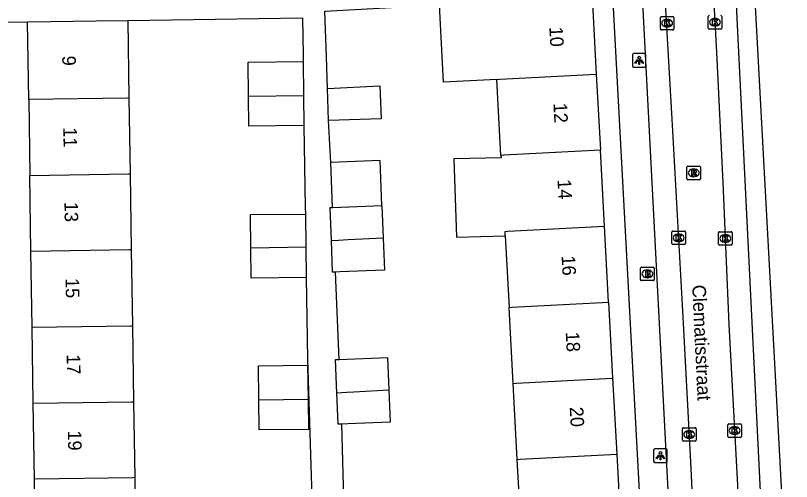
# Model space of a CAD drawing. Extents: x 162250 to 162654, y 380744 to 381605.
# Drawn here: x 162441.5 to 162498.7, y 380829.3 to 380863.6 of the extents above; entities that cross this region are included whole.
import ezdxf

# ---------------------------------------------------------------- set-up
doc = ezdxf.new("R2010")
doc.units = 0
for name, color, linetype in [('IMGEO_Brandkraan', 7, 'Continuous'), ('IMGEO_Kolk', 7, 'Continuous'), ('IMGEO_Lichtpunt', 7, 'Continuous'), ('IMGEO_Openbare_ruimte_label', 7, 'Continuous'), ('IMGEO_Pand', 7, 'Continuous'), ('IMGEO_Pand_nummerreeks', 7, 'Continuous'), ('IMGEO_Rijbaan_lokaal_open', 7, 'Continuous'), ('IMGEO_Rioolput', 7, 'Continuous'), ('IMGEO_Voetpad_open', 7, 'Continuous')]:
    doc.layers.add(name, color=color, linetype=linetype)

msp = doc.modelspace()

# ---------------------------------------------------------------- linework, layer by layer
at = {"layer": 'IMGEO_Brandkraan'}
for p, q in [((162487.605, 380844.167), (162487.605, 380845.019)), ((162487.68, 380845.093), (162488.532, 380845.093)), ((162488.093, 380844.873), (162488.118, 380844.873)), ((162488.606, 380845.019), (162488.606, 380844.167)), ((162488.532, 380844.093), (162487.68, 380844.093)), ((162488.116, 380844.313), (162488.091, 380844.313))]:
    msp.add_line(p, q, dxfattribs=at)
for points in [[(162487.605, 380844.167), (162487.605, 380845.019)], [(162487.68, 380845.093), (162488.532, 380845.093)], [(162487.953, 380844.793), (162487.953, 380844.393), (162488.166, 380844.393)], [(162488.184, 380844.793), (162487.953, 380844.793)], [(162488.132, 380844.712), (162488.078, 380844.712), (162488.078, 380844.636)], [(162488.606, 380845.019), (162488.606, 380844.167)], [(162488.532, 380844.093), (162487.68, 380844.093)], [(162488.078, 380844.636), (162488.131, 380844.636)], [(162488.14, 380844.56), (162488.078, 380844.56), (162488.078, 380844.479)], [(162488.078, 380844.479), (162488.14, 380844.479)]]:
    msp.add_lwpolyline(points, dxfattribs=at)
for centre, radius, start, end in [((162487.682, 380845.017), 0.0765, 91.552, 178.448), ((162487.682, 380845.017), 0.0765, 91.552, 178.448), ((162488.133, 380844.674), 0.0379, 267.8285, 90.9355), ((162488.188, 380844.648), 0.145, 59.4692, 91.5367), ((162488.213, 380844.695), 0.0922, 285.5137, 58.1501), ((162488.53, 380845.017), 0.0765, 1.552, 88.448), ((162488.53, 380845.017), 0.0765, 1.552, 88.448), ((162487.682, 380844.169), 0.0765, 181.552, 268.448), ((162487.682, 380844.169), 0.0765, 181.552, 268.448), ((162488.141, 380844.519), 0.0404, 269.8759, 90.5077), ((162488.172, 380844.644), 0.251, 268.6676, 293.5347), ((162488.218, 380844.503), 0.105, 301.3115, 78.989), ((162488.53, 380844.169), 0.0765, 271.552, 358.448), ((162488.53, 380844.169), 0.0765, 271.552, 358.448)]:
    msp.add_arc(centre, radius, start, end, dxfattribs=at)
for centre, major_axis, ratio, start_param, end_param in [((162488.092, 380844.593), (-0.387, 0.002), 0.722429, 4.712389, 7.853982), ((162488.117, 380844.593), (-0.39, 0.002), 0.717154, 1.570796, 4.712389)]:
    msp.add_ellipse(centre, major_axis=major_axis, ratio=ratio, start_param=start_param, end_param=end_param, dxfattribs=at)
at = {"layer": 'IMGEO_Kolk'}
for p, q in [((162489.136, 380863.58), (162489.988, 380863.58)), ((162492.585, 380862.72), (162492.585, 380863.572)), ((162493.586, 380863.572), (162493.586, 380862.72)), ((162489.061, 380862.654), (162489.061, 380863.506)), ((162489.549, 380863.36), (162489.574, 380863.36)), ((162490.062, 380863.506), (162490.062, 380862.654)), ((162493.073, 380863.426), (162493.098, 380863.426)), ((162489.988, 380862.58), (162489.136, 380862.58)), ((162489.572, 380862.8), (162489.547, 380862.8)), ((162493.512, 380862.646), (162492.66, 380862.646)), ((162493.096, 380862.866), (162493.071, 380862.866)), ((162489.906, 380846.828), (162489.906, 380847.68)), ((162489.981, 380847.754), (162490.833, 380847.754)), ((162490.394, 380847.534), (162490.419, 380847.534)), ((162490.907, 380847.68), (162490.907, 380846.828)), ((162493.349, 380846.778), (162493.349, 380847.63)), ((162493.424, 380847.704), (162494.276, 380847.704)), ((162494.35, 380847.63), (162494.35, 380846.778)), ((162490.417, 380846.974), (162490.392, 380846.974)), ((162493.837, 380847.484), (162493.862, 380847.484)), ((162490.833, 380846.754), (162489.981, 380846.754)), ((162494.276, 380846.704), (162493.424, 380846.704)), ((162493.86, 380846.924), (162493.835, 380846.924)), ((162490.764, 380833.249), (162491.616, 380833.249)), ((162494.037, 380832.61), (162494.037, 380833.462)), ((162494.112, 380833.536), (162494.964, 380833.536)), ((162494.525, 380833.316), (162494.55, 380833.316)), ((162495.038, 380833.462), (162495.038, 380832.61)), ((162490.689, 380832.323), (162490.689, 380833.175)), ((162491.177, 380833.029), (162491.202, 380833.029)), ((162491.69, 380833.175), (162491.69, 380832.323)), ((162494.548, 380832.756), (162494.523, 380832.756)), ((162491.616, 380832.249), (162490.764, 380832.249)), ((162491.2, 380832.469), (162491.175, 380832.469)), ((162494.964, 380832.536), (162494.112, 380832.536))]:
    msp.add_line(p, q, dxfattribs=at)
for points in [[(162489.136, 380863.58), (162489.988, 380863.58)], [(162492.585, 380862.72), (162492.585, 380863.572)], [(162493.586, 380863.572), (162493.586, 380862.72)], [(162489.061, 380862.654), (162489.061, 380863.506)], [(162489.382, 380863.28), (162489.505, 380863.28), (162489.505, 380863.129), (162489.635, 380863.28), (162489.799, 380863.28), (162489.653, 380863.129), (162489.806, 380862.88), (162489.654, 380862.88), (162489.569, 380863.044), (162489.505, 380862.977), (162489.505, 380862.88), (162489.382, 380862.88), (162489.382, 380863.28)], [(162490.062, 380863.506), (162490.062, 380862.654)], [(162492.906, 380863.346), (162493.029, 380863.346), (162493.029, 380863.195), (162493.159, 380863.346), (162493.323, 380863.346), (162493.177, 380863.195), (162493.33, 380862.946), (162493.178, 380862.946), (162493.093, 380863.11), (162493.029, 380863.043), (162493.029, 380862.946), (162492.906, 380862.946), (162492.906, 380863.346)], [(162489.988, 380862.58), (162489.136, 380862.58)], [(162493.512, 380862.646), (162492.66, 380862.646)], [(162489.906, 380846.828), (162489.906, 380847.68)], [(162489.981, 380847.754), (162490.833, 380847.754)], [(162490.907, 380847.68), (162490.907, 380846.828)], [(162493.349, 380846.778), (162493.349, 380847.63)], [(162493.424, 380847.704), (162494.276, 380847.704)], [(162494.35, 380847.63), (162494.35, 380846.778)], [(162490.227, 380847.454), (162490.35, 380847.454), (162490.35, 380847.303), (162490.48, 380847.454), (162490.644, 380847.454), (162490.498, 380847.303), (162490.651, 380847.054), (162490.499, 380847.054), (162490.414, 380847.218), (162490.35, 380847.151), (162490.35, 380847.054), (162490.227, 380847.054), (162490.227, 380847.454)], [(162493.67, 380847.404), (162493.793, 380847.404), (162493.793, 380847.253), (162493.923, 380847.404), (162494.087, 380847.404), (162493.941, 380847.253), (162494.094, 380847.004), (162493.942, 380847.004), (162493.857, 380847.168), (162493.793, 380847.101), (162493.793, 380847.004), (162493.67, 380847.004), (162493.67, 380847.404)], [(162490.833, 380846.754), (162489.981, 380846.754)], [(162494.276, 380846.704), (162493.424, 380846.704)], [(162490.764, 380833.249), (162491.616, 380833.249)], [(162494.037, 380832.61), (162494.037, 380833.462)], [(162494.112, 380833.536), (162494.964, 380833.536)], [(162494.358, 380833.236), (162494.481, 380833.236), (162494.481, 380833.085), (162494.611, 380833.236), (162494.775, 380833.236), (162494.629, 380833.085), (162494.782, 380832.836), (162494.63, 380832.836), (162494.545, 380833), (162494.481, 380832.933), (162494.481, 380832.836), (162494.358, 380832.836), (162494.358, 380833.236)], [(162495.038, 380833.462), (162495.038, 380832.61)], [(162490.689, 380832.323), (162490.689, 380833.175)], [(162491.01, 380832.949), (162491.133, 380832.949), (162491.133, 380832.798), (162491.263, 380832.949), (162491.427, 380832.949), (162491.281, 380832.798), (162491.434, 380832.549), (162491.282, 380832.549), (162491.197, 380832.713), (162491.133, 380832.646), (162491.133, 380832.549), (162491.01, 380832.549), (162491.01, 380832.949)], [(162491.69, 380833.175), (162491.69, 380832.323)], [(162491.616, 380832.249), (162490.764, 380832.249)], [(162494.964, 380832.536), (162494.112, 380832.536)]]:
    msp.add_lwpolyline(points, dxfattribs=at)
for centre, start, end in [((162489.138, 380863.504), 91.552, 178.448), ((162489.138, 380863.504), 91.552, 178.448), ((162489.986, 380863.504), 1.552, 88.448), ((162489.986, 380863.504), 1.552, 88.448), ((162492.662, 380863.57), 91.552, 178.448), ((162492.662, 380863.57), 91.552, 178.448), ((162493.51, 380863.57), 1.552, 88.448), ((162493.51, 380863.57), 1.552, 88.448), ((162489.138, 380862.656), 181.552, 268.448), ((162489.138, 380862.656), 181.552, 268.448), ((162489.986, 380862.656), 271.552, 358.448), ((162489.986, 380862.656), 271.552, 358.448), ((162492.662, 380862.722), 181.552, 268.448), ((162492.662, 380862.722), 181.552, 268.448), ((162493.51, 380862.722), 271.552, 358.448), ((162493.51, 380862.722), 271.552, 358.448), ((162489.983, 380847.678), 91.552, 178.448), ((162489.983, 380847.678), 91.552, 178.448), ((162490.831, 380847.678), 1.552, 88.448), ((162490.831, 380847.678), 1.552, 88.448), ((162493.426, 380847.628), 91.552, 178.448), ((162493.426, 380847.628), 91.552, 178.448), ((162494.274, 380847.628), 1.552, 88.448), ((162494.274, 380847.628), 1.552, 88.448), ((162489.983, 380846.83), 181.552, 268.448), ((162489.983, 380846.83), 181.552, 268.448), ((162490.831, 380846.83), 271.552, 358.448), ((162490.831, 380846.83), 271.552, 358.448), ((162493.426, 380846.78), 181.552, 268.448), ((162493.426, 380846.78), 181.552, 268.448), ((162494.274, 380846.78), 271.552, 358.448), ((162494.274, 380846.78), 271.552, 358.448), ((162490.766, 380833.173), 91.552, 178.448), ((162490.766, 380833.173), 91.552, 178.448), ((162491.614, 380833.173), 1.552, 88.448), ((162491.614, 380833.173), 1.552, 88.448), ((162494.114, 380833.46), 91.552, 178.448), ((162494.114, 380833.46), 91.552, 178.448), ((162494.962, 380833.46), 1.552, 88.448), ((162494.962, 380833.46), 1.552, 88.448), ((162490.766, 380832.325), 181.552, 268.448), ((162490.766, 380832.325), 181.552, 268.448), ((162491.614, 380832.325), 271.552, 358.448), ((162491.614, 380832.325), 271.552, 358.448), ((162494.114, 380832.612), 181.552, 268.448), ((162494.114, 380832.612), 181.552, 268.448), ((162494.962, 380832.612), 271.552, 358.448), ((162494.962, 380832.612), 271.552, 358.448)]:
    msp.add_arc(centre, 0.0765, start, end, dxfattribs=at)
for centre, major_axis, ratio, start_param, end_param in [((162489.548, 380863.08), (-0.387, 0.002), 0.722429, 4.712389, 7.853982), ((162489.573, 380863.08), (-0.39, 0.002), 0.717154, 1.570796, 4.712389), ((162493.072, 380863.146), (-0.387, 0.002), 0.722429, 4.712389, 7.853982), ((162493.097, 380863.146), (-0.39, 0.002), 0.717154, 1.570796, 4.712389), ((162490.393, 380847.254), (-0.387, 0.002), 0.722429, 4.712389, 7.853982), ((162490.418, 380847.254), (-0.39, 0.002), 0.717154, 1.570796, 4.712389), ((162493.836, 380847.204), (-0.387, 0.002), 0.722429, 4.712389, 7.853982), ((162493.861, 380847.204), (-0.39, 0.002), 0.717154, 1.570796, 4.712389), ((162494.524, 380833.036), (-0.387, 0.002), 0.722429, 4.712389, 7.853982), ((162494.549, 380833.036), (-0.39, 0.002), 0.717154, 1.570796, 4.712389), ((162491.176, 380832.749), (-0.387, 0.002), 0.722429, 4.712389, 7.853982), ((162491.201, 380832.749), (-0.39, 0.002), 0.717154, 1.570796, 4.712389)]:
    msp.add_ellipse(centre, major_axis=major_axis, ratio=ratio, start_param=start_param, end_param=end_param, dxfattribs=at)
at = {"layer": 'IMGEO_Lichtpunt'}
for p, q in [((162486.994, 380860.74), (162486.994, 380859.933)), ((162486.994, 380860.74), (162486.994, 380859.933)), ((162487.896, 380860.835), (162487.088, 380860.835)), ((162487.896, 380860.835), (162487.088, 380860.835)), ((162487.99, 380859.933), (162487.99, 380860.74)), ((162487.99, 380859.933), (162487.99, 380860.74)), ((162487.088, 380859.839), (162487.896, 380859.839)), ((162487.088, 380859.839), (162487.896, 380859.839)), ((162488.565, 380831.587), (162488.565, 380830.78)), ((162488.565, 380831.587), (162488.565, 380830.78)), ((162489.467, 380831.682), (162488.659, 380831.682)), ((162489.467, 380831.682), (162488.659, 380831.682)), ((162489.561, 380830.78), (162489.561, 380831.587)), ((162489.561, 380830.78), (162489.561, 380831.587)), ((162488.659, 380830.686), (162489.467, 380830.686)), ((162488.659, 380830.686), (162489.467, 380830.686))]:
    msp.add_line(p, q, dxfattribs=at)
for points in [[(162487.368, 380860.404), (162487.407, 380860.376), (162487.219, 380860.114), (162487.181, 380860.141), (162487.368, 380860.404)], [(162487.47, 380860.356), (162487.517, 380860.356), (162487.517, 380860.034), (162487.47, 380860.034), (162487.47, 380860.356)], [(162487.58, 380860.376), (162487.618, 380860.403), (162487.805, 380860.141), (162487.766, 380860.113), (162487.58, 380860.376)], [(162488.939, 380831.251), (162488.978, 380831.223), (162488.79, 380830.961), (162488.752, 380830.988), (162488.939, 380831.251)], [(162489.041, 380831.203), (162489.088, 380831.203), (162489.088, 380830.881), (162489.041, 380830.881), (162489.041, 380831.203)], [(162489.151, 380831.223), (162489.189, 380831.25), (162489.376, 380830.988), (162489.337, 380830.96), (162489.151, 380831.223)]]:
    msp.add_lwpolyline(points, dxfattribs=at)
for centre in [(162487.493, 380860.538), (162489.064, 380831.385)]:
    msp.add_circle(centre, 0.0994, dxfattribs=at)
for centre, start, end in [((162487.088, 380860.74), 90, 180), ((162487.088, 380860.74), 90, 180), ((162487.896, 380860.74), 0, 90), ((162487.896, 380860.74), 0, 90), ((162487.088, 380859.933), 180, 270), ((162487.088, 380859.933), 180, 270), ((162487.896, 380859.933), 270, 0), ((162487.896, 380859.933), 270, 360), ((162488.659, 380831.587), 90, 180), ((162488.659, 380831.587), 90, 180), ((162489.467, 380831.587), 0, 90), ((162489.467, 380831.587), 0, 90), ((162488.659, 380830.78), 180, 270), ((162488.659, 380830.78), 180, 270), ((162489.467, 380830.78), 270, 0), ((162489.467, 380830.78), 270, 360)]:
    msp.add_arc(centre, 0.0946, start, end, dxfattribs=at)
at = {"layer": 'IMGEO_Pand'}
for points in [[(162484.028, 380865.055), (162484.336, 380859.331)], [(162476.999, 380858.934), (162473.063, 380858.721), (162472.756, 380864.438)], [(162442.373, 380863.173), (162447.435, 380863.249), (162449.771, 380863.284)], [(162442.459, 380857.455), (162442.373, 380863.173)], [(162449.771, 380863.284), (162449.857, 380857.565)], [(162458.683, 380857.695), (162458.656, 380860.207), (162462.702, 380860.251)], [(162462.702, 380860.251), (162462.729, 380857.755)], [(162476.999, 380858.934), (162477.208, 380858.945), (162484.336, 380859.331)], [(162484.336, 380859.331), (162484.637, 380853.724)], [(162464.498, 380858.256), (162468.373, 380858.466), (162468.457, 380856.038), (162464.579, 380855.905)], [(162477.3, 380853.327), (162476.999, 380858.934)], [(162464.579, 380855.905), (162464.498, 380858.256)], [(162449.857, 380857.565), (162449.733, 380857.563), (162442.459, 380857.455)], [(162442.459, 380857.455), (162442.544, 380851.855)], [(162449.857, 380857.565), (162449.942, 380851.965)], [(162458.683, 380857.695), (162462.729, 380857.755)], [(162462.753, 380855.526), (162458.708, 380855.482), (162458.683, 380857.695)], [(162462.729, 380857.755), (162462.753, 380855.526)], [(162477.3, 380853.327), (162477.309, 380853.161), (162473.823, 380853.084), (162474.025, 380847.303), (162477.619, 380847.391)], [(162484.637, 380853.724), (162477.509, 380853.338), (162477.3, 380853.327)], [(162484.938, 380848.119), (162484.637, 380853.724)], [(162468.513, 380849.631), (162468.382, 380852.945), (162464.737, 380852.801)], [(162464.868, 380849.487), (162464.737, 380852.801)], [(162442.544, 380851.855), (162449.817, 380851.963), (162449.942, 380851.965)], [(162442.628, 380846.255), (162442.544, 380851.855)], [(162449.942, 380851.965), (162450.026, 380846.364)], [(162464.789, 380847.028), (162464.692, 380849.48), (162464.868, 380849.487)], [(162464.868, 380849.487), (162468.513, 380849.631)], [(162468.513, 380849.631), (162468.608, 380847.235)], [(162458.851, 380846.494), (162458.824, 380848.961), (162462.87, 380849.005)], [(162462.87, 380849.005), (162462.897, 380846.553)], [(162477.619, 380847.391), (162477.601, 380847.722), (162477.81, 380847.733), (162484.938, 380848.119)], [(162485.239, 380842.514), (162484.938, 380848.119)], [(162468.608, 380847.235), (162466.029, 380847.095), (162465.319, 380847.057), (162464.789, 380847.028)], [(162465.083, 380844.729), (162464.881, 380844.721), (162464.789, 380847.028)], [(162468.608, 380847.235), (162468.701, 380844.872), (162465.411, 380844.742), (162465.083, 380844.729)], [(162477.619, 380847.391), (162477.903, 380842.117)], [(162462.897, 380846.553), (162458.851, 380846.494)], [(162462.921, 380844.325), (162458.876, 380844.281), (162458.851, 380846.494)], [(162462.897, 380846.553), (162462.921, 380844.325)], [(162450.026, 380846.364), (162449.901, 380846.362), (162442.628, 380846.255)], [(162442.713, 380840.656), (162442.628, 380846.255)], [(162450.026, 380846.364), (162450.111, 380840.765)], [(162477.903, 380842.117), (162478.11, 380842.128), (162485.239, 380842.514)], [(162485.239, 380842.514), (162485.541, 380836.908)], [(162478.204, 380836.511), (162477.903, 380842.117)], [(162442.713, 380840.656), (162449.985, 380840.763), (162450.111, 380840.765)], [(162442.797, 380835.055), (162442.713, 380840.656)], [(162450.111, 380840.765), (162450.195, 380835.165)], [(162465.373, 380838.29), (162468.924, 380838.429), (162469.02, 380836.014)], [(162459.436, 380835.302), (162459.409, 380837.815), (162463.038, 380837.854), (162463.065, 380835.356)], [(162465.198, 380835.807), (162465.1, 380838.279), (162465.373, 380838.29)], [(162478.204, 380836.511), (162478.41, 380836.522), (162485.541, 380836.908)], [(162485.541, 380836.908), (162485.842, 380831.303)], [(162478.505, 380830.905), (162478.204, 380836.511)], [(162469.02, 380836.014), (162466.453, 380835.875), (162465.919, 380835.846), (162465.198, 380835.807)], [(162465.558, 380833.513), (162465.29, 380833.503), (162465.198, 380835.807)], [(162469.02, 380836.014), (162469.114, 380833.653), (162466.011, 380833.531), (162465.558, 380833.513)], [(162442.797, 380835.055), (162450.069, 380835.163), (162450.195, 380835.165)], [(162442.881, 380829.455), (162442.797, 380835.055)], [(162450.195, 380835.165), (162450.28, 380829.564)], [(162463.065, 380835.356), (162463.089, 380833.126), (162459.46, 380833.087), (162459.436, 380835.302)], [(162459.436, 380835.302), (162463.065, 380835.356)], [(162478.505, 380830.905), (162478.711, 380830.916), (162485.842, 380831.303)], [(162485.842, 380831.303), (162486.143, 380825.698)], [(162478.806, 380825.301), (162478.505, 380830.905)], [(162450.28, 380829.564), (162450.153, 380829.562), (162442.881, 380829.455)], [(162442.966, 380823.855), (162442.881, 380829.455)], [(162450.28, 380829.564), (162450.364, 380823.964)]]:
    msp.add_lwpolyline(points, dxfattribs=at)
at = {"layer": 'IMGEO_Rijbaan_lokaal_open'}
for points in [[(162492.217, 380811.678), (162491.325, 380830.228), (162490.755, 380840.949), (162489.925, 380856.002), (162489.379, 380865.385)], [(162492.965, 380865.526), (162493.196, 380860.912), (162493.67, 380851.34), (162494.122, 380840.859), (162494.75, 380828.998), (162495.212, 380818.597), (162495.963, 380804.285), (162496.225, 380798.581)]]:
    msp.add_lwpolyline(points, dxfattribs=at)
at = {"layer": 'IMGEO_Rioolput'}
for p, q in [((162491.023, 380851.612), (162491.023, 380852.464)), ((162491.098, 380852.538), (162491.95, 380852.538)), ((162491.511, 380852.318), (162491.536, 380852.318)), ((162492.024, 380852.464), (162492.024, 380851.612)), ((162491.95, 380851.538), (162491.098, 380851.538)), ((162491.534, 380851.758), (162491.509, 380851.758))]:
    msp.add_line(p, q, dxfattribs=at)
for points in [[(162491.023, 380851.612), (162491.023, 380852.464)], [(162491.098, 380852.538), (162491.95, 380852.538)], [(162491.612, 380852.236), (162491.36, 380852.238), (162491.36, 380851.838)], [(162491.538, 380852.157), (162491.484, 380852.157), (162491.484, 380852.076)], [(162492.024, 380852.464), (162492.024, 380851.612)], [(162491.95, 380851.538), (162491.098, 380851.538)], [(162491.36, 380851.838), (162491.484, 380851.838), (162491.484, 380852), (162491.495, 380852)], [(162491.484, 380852.076), (162491.536, 380852.076)], [(162491.542, 380851.971), (162491.613, 380851.838), (162491.753, 380851.838), (162491.688, 380851.964)]]:
    msp.add_lwpolyline(points, dxfattribs=at)
for centre, radius, start, end in [((162491.1, 380852.462), 0.0765, 91.552, 178.448), ((162491.1, 380852.462), 0.0765, 91.552, 178.448), ((162491.544, 380852.061), 0.0964, 77.0061, 93.1865), ((162491.558, 380852.118), 0.0378, 276.6634, 79.6772), ((162491.611, 380852.126), 0.109, 350.3612, 89.416), ((162491.609, 380852.126), 0.112, 277.5842, 350.9817), ((162491.948, 380852.462), 0.0765, 1.552, 88.448), ((162491.948, 380852.462), 0.0765, 1.552, 88.448), ((162491.1, 380851.614), 0.0765, 181.552, 268.448), ((162491.1, 380851.614), 0.0765, 181.552, 268.448), ((162491.494, 380851.947), 0.0533, 26.0293, 88.6989), ((162491.52, 380852.265), 0.19, 274.7715, 282.9687), ((162491.593, 380851.911), 0.108, 29.5134, 73.7905), ((162491.948, 380851.614), 0.0765, 271.552, 358.448), ((162491.948, 380851.614), 0.0765, 271.552, 358.448)]:
    msp.add_arc(centre, radius, start, end, dxfattribs=at)
for centre, major_axis, ratio, start_param, end_param in [((162491.51, 380852.038), (-0.387, 0.002), 0.722429, 4.712389, 7.853982), ((162491.535, 380852.038), (-0.39, 0.002), 0.717154, 1.570796, 4.712389)]:
    msp.add_ellipse(centre, major_axis=major_axis, ratio=ratio, start_param=start_param, end_param=end_param, dxfattribs=at)
at = {"layer": 'IMGEO_Voetpad_open'}
for points in [[(162496.735, 380871.229), (162495.691, 380871.164), (162499.625, 380798.455), (162500, 380798.466), (162501.095, 380798.5)], [(162496.696, 380799.023), (162497.903, 380799.143), (162494.633, 380865.469), (162493.686, 380865.449)], [(162485.538, 380865.136), (162488.037, 380818.506), (162489.147, 380797.656), (162487.656, 380797.55)], [(162491.707, 380812.128), (162490.508, 380812.065), (162487.745, 380865.073), (162488.913, 380865.151)], [(162464.498, 380858.256), (162464.417, 380860.611), (162464.301, 380863.978), (162472.756, 380864.438)], [(162439.316, 380863.127), (162442.373, 380863.173)], [(162449.771, 380863.284), (162462.667, 380863.477), (162462.697, 380860.707), (162462.702, 380860.251)], [(162462.753, 380855.526), (162462.865, 380849.506), (162462.87, 380849.005)], [(162464.737, 380852.801), (162464.579, 380855.905)], [(162465.373, 380838.29), (162465.083, 380844.729)], [(162462.921, 380844.325), (162463.033, 380838.307), (162463.401, 380826.572)], [(162465.722, 380827.109), (162465.558, 380833.513)]]:
    msp.add_lwpolyline(points, dxfattribs=at)

# ---------------------------------------------------------------- texts
at = {"layer": 'IMGEO_Openbare_ruimte_label'}
msp.add_text('Clematisstraat', height=1, rotation=272.6936, dxfattribs=at).set_placement((162491.406, 380843.766))
at = {"layer": 'IMGEO_Pand_nummerreeks'}
for s, rotation, p in [('10', 273.0766, (162480.864, 380862.798)), ('9', 270.864, (162444.931, 380860.677)), ('12', 273.0764, (162481.167, 380857.178)), ('11', 270.864, (162445.01, 380855.403)), ('14', 273.0766, (162481.469, 380851.55)), ('13', 270.864, (162445.094, 380849.898)), ('16', 273.0766, (162481.771, 380845.924)), ('15', 270.864, (162445.178, 380844.278)), ('18', 273.0764, (162482.074, 380840.296)), ('17', 270.864, (162445.263, 380838.658)), ('20', 273.0764, (162482.371, 380834.762)), ('19', 270.864, (162445.348, 380833.039))]:
    msp.add_text(s, height=1, rotation=rotation, dxfattribs=at).set_placement(p)

doc.saveas('drawing.dxf')
